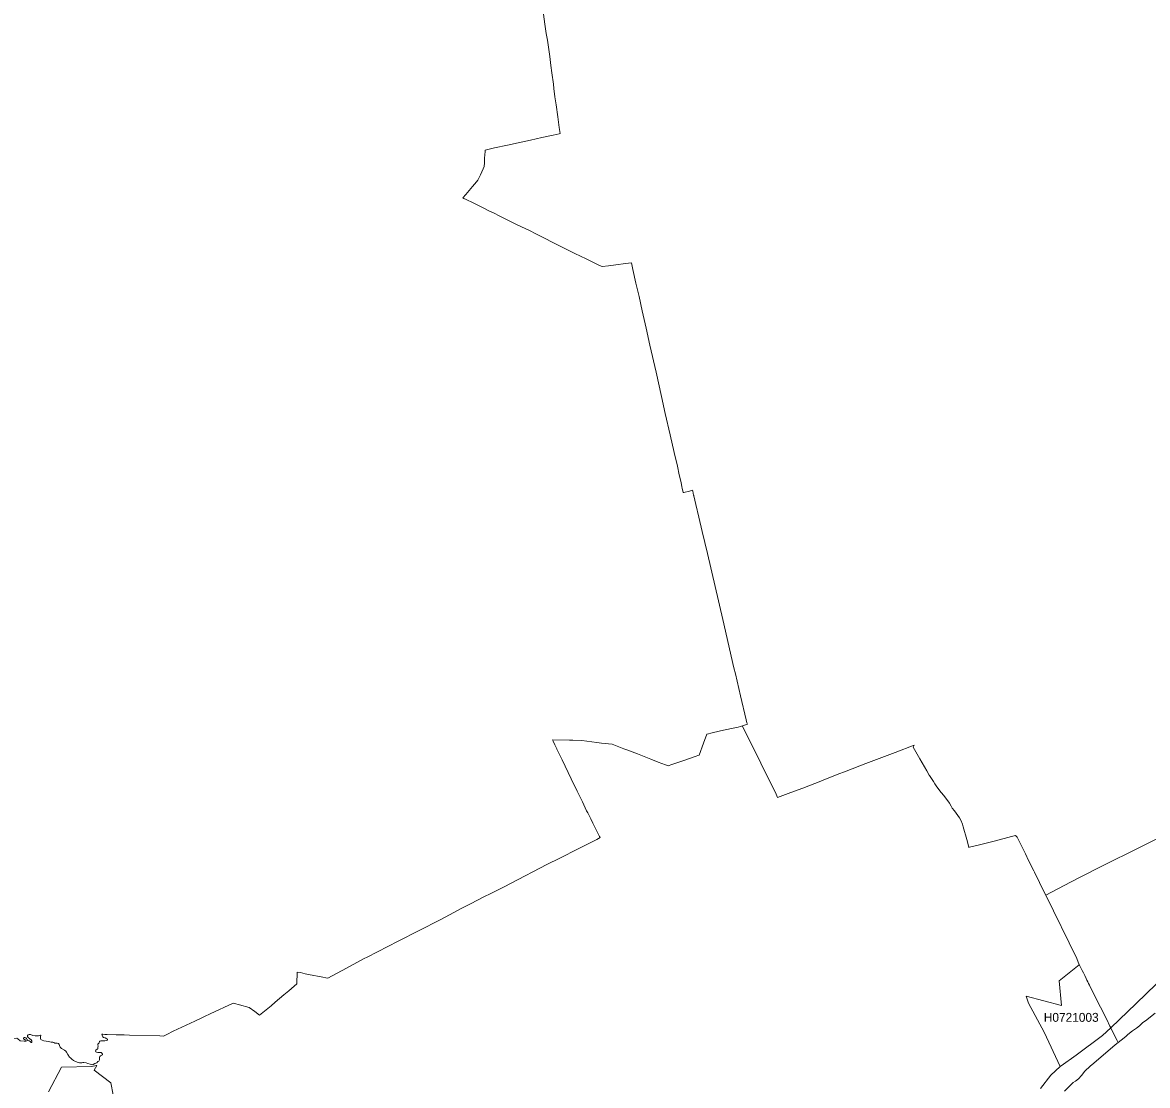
# Model space of a CAD drawing. Extents: x 369010 to 739155, y 6377141 to 6616555.
# Drawn here: x 386598 to 399245, y 6451258 to 6463211 of the extents above; entities that cross this region are included whole.
import ezdxf
from ezdxf.enums import TextEntityAlignment as Align

# ---------------------------------------------------------------- set-up
doc = ezdxf.new("R2010")
doc.units = 0
doc.header["$LTSCALE"] = 40
doc.layers.add('1', color=7, linetype='Continuous', lineweight=13)
doc.layers.add('2', color=7, linetype='Continuous')

msp = doc.modelspace()

# ---------------------------------------------------------------- linework, layer by layer
at = {"layer": '1'}
for points in [[(392454.18, 6463306.18), (392470.56, 6463192.97), (392486.29, 6463087.71), (392498.2, 6463011.91), (392514.09, 6462905.99), (392524.85, 6462829.19), (392538.92, 6462728.73), (392550.34, 6462644.49), (392567.05, 6462518.38), (392570.03, 6462470.21), (392583.27, 6462375.05), (392596.51, 6462286.01), (392614.88, 6462149.14), (392630.28, 6462029.64), (392640.87, 6461963.44), (392629.45, 6461960.3), (392563.58, 6461944.91), (392437.79, 6461916.94), (392307.54, 6461888.8), (392202.78, 6461865.96), (392050.02, 6461832.03), (391905.86, 6461800.25), (391799.28, 6461775.59), (391797.79, 6461762.35), (391792.99, 6461684.73), (391790.34, 6461635.08), (391786.87, 6461591.55), (391777.1, 6461566.56), (391746.65, 6461498.71), (391715.37, 6461437.14), (391700.47, 6461420.92), (391654.96, 6461367.96), (391580.65, 6461278.75), (391549.04, 6461239.53), (391559.46, 6461233.4), (391586.44, 6461220.16), (391665.72, 6461182.1), (391776.27, 6461127.32), (391840.82, 6461094.71), (391891.13, 6461071.21), (391962.3, 6461035.13), (392025.36, 6461004.51), (392136.74, 6460948.9), (392209.23, 6460914.48), (392298.27, 6460870.95), (392370.27, 6460835.37), (392458.65, 6460789.36), (392569.2, 6460734.41), (392664.53, 6460685.92), (392807.53, 6460613.09), (392933.48, 6460552.35), (393016.06, 6460512.47), (393085.91, 6460478.21), (393112.88, 6460467.29), (393185.87, 6460476.06), (393267.8, 6460486.65), (393378.19, 6460500.72), (393444.55, 6460508.66), (393460.77, 6460433.03), (393494.54, 6460281.09), (393529.29, 6460130.65), (393564.88, 6459969.12), (393608.24, 6459774.32), (393651.1, 6459581.18), (393720.45, 6459277.64), (393782.35, 6459006.38), (393824.39, 6458815.89), (393879.17, 6458576.4), (393924.35, 6458376.31), (393959.6, 6458222.39), (393981.12, 6458125.24), (394000.81, 6458037.69), (394009.92, 6457990.68), (394013.06, 6457974.46), (394024.81, 6457924.48), (394032.92, 6457926.3), (394097.63, 6457943.02), (394119.98, 6457949.14), (394129.74, 6457951.29), (394132.39, 6457942.03), (394142.82, 6457896.51), (394144.14, 6457890.88), (394144.97, 6457887.74), (394167.48, 6457790.75), (394201.24, 6457649.25), (394238.81, 6457489.21), (394268.6, 6457363.59), (394298.06, 6457239.46), (394470.51, 6456498.33), (394594.81, 6455955.98), (394612.68, 6455886.3), (394667.63, 6455641.19), (394732.84, 6455368.77), (394741.78, 6455337.16), (394746.57, 6455320.44), (394736.48, 6455316.47)], [(394132.39, 6457942.03), (394129.74, 6457951.29), (394119.98, 6457949.14), (394097.63, 6457943.02), (394032.92, 6457926.3), (394024.81, 6457924.48), (394013.06, 6457974.46), (394009.92, 6457990.68), (394000.81, 6458037.69), (393981.12, 6458125.24), (393959.6, 6458222.39), (393924.35, 6458376.31), (393879.17, 6458576.4), (393824.39, 6458815.89), (393782.35, 6459006.38), (393720.45, 6459277.64), (393651.1, 6459581.18), (393608.24, 6459774.32), (393564.88, 6459969.12), (393529.29, 6460130.65), (393494.54, 6460281.09), (393460.77, 6460433.03), (393444.55, 6460508.66), (393378.19, 6460500.72), (393267.8, 6460486.65), (393185.87, 6460476.06), (393112.88, 6460467.29), (393085.91, 6460478.21), (393016.06, 6460512.47), (392933.48, 6460552.35), (392807.53, 6460613.09), (392664.53, 6460685.92), (392569.2, 6460734.41), (392458.65, 6460789.36), (392370.27, 6460835.37), (392298.27, 6460870.95), (392209.23, 6460914.48), (392136.74, 6460948.9), (392025.36, 6461004.51), (391962.3, 6461035.13), (391891.13, 6461071.21), (391840.82, 6461094.71), (391776.27, 6461127.32), (391665.72, 6461182.1), (391586.44, 6461220.16), (391559.46, 6461233.4), (391549.04, 6461239.53), (391580.65, 6461278.75), (391654.96, 6461367.96), (391700.47, 6461420.92), (391715.37, 6461437.14), (391746.65, 6461498.71), (391777.1, 6461566.56), (391786.87, 6461591.55), (391790.34, 6461635.08), (391792.99, 6461684.73), (391797.79, 6461762.35), (391799.28, 6461775.59), (391905.86, 6461800.25), (392050.02, 6461832.03), (392202.78, 6461865.96), (392307.54, 6461888.8), (392437.79, 6461916.94), (392563.58, 6461944.91), (392629.45, 6461960.3), (392640.87, 6461963.44), (392630.28, 6462029.64), (392614.88, 6462149.14), (392596.51, 6462286.01), (392583.27, 6462375.05), (392570.03, 6462470.21), (392567.05, 6462518.38), (392550.34, 6462644.49), (392538.92, 6462728.73), (392524.85, 6462829.19), (392514.09, 6462905.99), (392498.2, 6463011.91), (392486.29, 6463087.71), (392470.56, 6463192.97), (392454.18, 6463306.18)], [(388621.11, 6452023.27), (388643.78, 6452033.37), (388707.17, 6452063.65), (388964.86, 6452185.63), (388982.07, 6452179.84), (389036.36, 6452165.44), (389148.07, 6452134.32), (389208.65, 6452089.14), (389263.92, 6452048.1), (389394.18, 6452153.19), (389439.69, 6452194.07), (389537.01, 6452277.32), (389590.63, 6452322.17), (389682.98, 6452401.45), (389685.63, 6452534.18), (389722.54, 6452527.73), (389776.16, 6452514.98), (389814.89, 6452506.71), (389972.45, 6452474.6), (390009.52, 6452467.48), (390030.37, 6452464.01), (390241.89, 6452577.21), (390439.33, 6452684.63), (390471.94, 6452701.34), (390819.99, 6452881.08), (391291.68, 6453121.56), (391396.94, 6453177.66), (391527.85, 6453247.34), (391632.78, 6453300.96), (391783.89, 6453380.4), (391863.16, 6453418.14), (392014.43, 6453492.95), (392089.74, 6453534.16), (392493.07, 6453742.2), (392639.21, 6453815.35), (392843.78, 6453918.13), (393052.81, 6454025.54), (393090.54, 6454044.9), (393083.43, 6454058.47), (393060.92, 6454104.15), (393027.98, 6454169.86), (393008.29, 6454209.58), (392986.44, 6454257.74), (392953.84, 6454322.45), (392939.93, 6454347.61), (392892.1, 6454447.57), (392835, 6454567.4), (392767.31, 6454706.09), (392664.2, 6454920.75), (392606.61, 6455038.42), (392604.95, 6455042.06), (392603.79, 6455044.22), (392581.62, 6455089.4), (392561.92, 6455131.77), (392557.12, 6455144.84), (392747.29, 6455141.37), (392784.69, 6455141.53), (392885.32, 6455136.9), (393055.12, 6455114.72), (393107.42, 6455108.93), (393226.42, 6455097.51), (393358.66, 6455045.21), (393390.6, 6455033.13), (393512.08, 6454987.61), (393661.03, 6454928.86), (393742.63, 6454894.77), (393825.21, 6454864.48), (393858.81, 6454852.89), (393867.91, 6454856.04), (393886.45, 6454862.16), (394020.18, 6454909.99), (394160.19, 6454956.5), (394201.57, 6454971.56), (394203.39, 6454973.55), (394251.72, 6455108.27), (394291.94, 6455210.05), (394308.65, 6455213.53), (394335.46, 6455220.15), (394444.7, 6455244.64), (394569.49, 6455271.78), (394641.98, 6455288), (394670.44, 6455294.95), (394690.63, 6455301.08), (394736.48, 6455316.47), (394746.57, 6455320.44), (394741.78, 6455337.16), (394732.84, 6455368.77), (394667.63, 6455641.19), (394612.68, 6455886.3), (394594.81, 6455955.98), (394470.51, 6456498.33), (394298.06, 6457239.46), (394268.6, 6457363.59), (394238.81, 6457489.21), (394201.24, 6457649.25), (394167.48, 6457790.75), (394144.97, 6457887.74), (394144.14, 6457890.88), (394142.82, 6457896.51), (394132.39, 6457942.03)], [(394736.48, 6455316.47), (394690.63, 6455301.08), (394693.45, 6455295.62), (394725.06, 6455230.74), (395068.81, 6454532.64), (395087.18, 6454496.56), (395235.64, 6454551.01), (395370.19, 6454602.82), (395572.27, 6454679.61), (395581.21, 6454684.08), (395757.47, 6454754.25), (395859.09, 6454794.14), (396079.71, 6454878.71), (396409.39, 6455002.34), (396621.4, 6455083.44), (396611.31, 6455063.25), (396687.11, 6454930.68), (396763.41, 6454797.28), (396790.55, 6454749.12), (396794.02, 6454743.5), (396838.55, 6454674.81), (396855.26, 6454650.65), (396877.77, 6454617.88), (396925.77, 6454554.49), (396955.39, 6454517.75), (397017.46, 6454432.02), (397037.48, 6454398.09), (397050.22, 6454375.58), (397073.56, 6454345.29), (397130, 6454269), (397145.89, 6454242.51), (397164.42, 6454196.34), (397174.35, 6454166.71), (397215.23, 6454024.55), (397229.3, 6453968.77), (397236.75, 6453935.84), (397243.2, 6453937.33), (397342.01, 6453961.32), (397534.32, 6454010.64), (397716.38, 6454056.65), (397759.41, 6454068.4), (397780.59, 6454050.03), (397827.27, 6453954.21), (397873.77, 6453862.02), (397908.86, 6453788.87), (397967.78, 6453670.04), (397973.9, 6453658.12), (398086.94, 6453424.59), (398100.02, 6453399.27), (398306.57, 6453507.68), (398472.4, 6453593.57), (398578.32, 6453646.7), (398655.28, 6453685.26), (399230.08, 6453970.76), (399372.58, 6454043.08)], [(394690.63, 6455301.08), (394670.44, 6455294.95), (394641.98, 6455288), (394569.49, 6455271.78), (394444.7, 6455244.64), (394335.46, 6455220.15), (394308.65, 6455213.53), (394291.94, 6455210.05), (394251.72, 6455108.27), (394203.39, 6454973.55), (394201.57, 6454971.56), (394160.19, 6454956.5), (394020.18, 6454909.99), (393886.45, 6454862.16), (393867.91, 6454856.04), (393858.81, 6454852.89), (393825.21, 6454864.48), (393742.63, 6454894.77), (393661.03, 6454928.86), (393512.08, 6454987.61), (393390.6, 6455033.13), (393358.66, 6455045.21), (393226.42, 6455097.51), (393107.42, 6455108.93), (393055.12, 6455114.72), (392885.32, 6455136.9), (392784.69, 6455141.53), (392747.29, 6455141.37), (392557.12, 6455144.84), (392561.92, 6455131.77), (392581.62, 6455089.4), (392603.79, 6455044.22), (392604.95, 6455042.06), (392606.61, 6455038.42), (392664.2, 6454920.75), (392767.31, 6454706.09), (392835, 6454567.4), (392892.1, 6454447.57), (392939.93, 6454347.61), (392953.84, 6454322.45), (392986.44, 6454257.74), (393008.29, 6454209.58), (393027.98, 6454169.86), (393060.92, 6454104.15), (393083.43, 6454058.47), (393090.54, 6454044.9), (393052.81, 6454025.54), (392843.78, 6453918.13), (392639.21, 6453815.35), (392493.07, 6453742.2), (392089.74, 6453534.16), (392014.43, 6453492.95), (391863.16, 6453418.14), (391783.89, 6453380.4), (391632.78, 6453300.96), (391527.85, 6453247.34), (391396.94, 6453177.66), (391291.68, 6453121.56), (390819.99, 6452881.08), (390471.94, 6452701.34), (390439.33, 6452684.63), (390241.89, 6452577.21), (390030.37, 6452464.01), (390009.52, 6452467.48), (389972.45, 6452474.6), (389814.89, 6452506.71), (389776.16, 6452514.98), (389722.54, 6452527.73), (389685.63, 6452534.18), (389682.98, 6452401.45), (389590.63, 6452322.17), (389537.01, 6452277.32), (389439.69, 6452194.07), (389394.18, 6452153.19), (389263.92, 6452048.1), (389208.65, 6452089.14), (389148.07, 6452134.32), (389036.36, 6452165.44), (388982.07, 6452179.84), (388964.86, 6452185.63), (388707.17, 6452063.65), (388643.78, 6452033.37), (388621.11, 6452023.27), (388534.38, 6451981.56), (388293.08, 6451868.03), (388220.26, 6451832.61), (388219.43, 6451832.28), (388182.69, 6451814.57), (388140.65, 6451816.72), (387802.36, 6451824), (387740.79, 6451826.82), (387650.92, 6451829.14), (387551.29, 6451831.62), (387521.83, 6451833.11), (387500.98, 6451833.77), (387490.38, 6451833.77), (387495.35, 6451824), (387500.48, 6451804.81), (387509.25, 6451795.87), (387526.63, 6451792.23)], [(398042.75, 6451224.71), (398158.61, 6451373.17), (398261.71, 6451469.99), (398083.47, 6451856.28), (397905.72, 6452183.31), (397881.72, 6452260.77), (398279.59, 6452157.16), (398250.79, 6452436.54), (398477.53, 6452615.11), (398449.56, 6452686.94), (398100.02, 6453399.27), (398086.94, 6453424.59), (397973.9, 6453658.12), (397967.78, 6453670.04), (397908.86, 6453788.87), (397873.77, 6453862.02), (397827.27, 6453954.21), (397780.59, 6454050.03), (397759.41, 6454068.4), (397716.38, 6454056.65), (397534.32, 6454010.64), (397342.01, 6453961.32), (397243.2, 6453937.33), (397236.75, 6453935.84), (397229.3, 6453968.77), (397215.23, 6454024.55), (397174.35, 6454166.71), (397164.42, 6454196.34), (397145.89, 6454242.51), (397130, 6454269), (397073.56, 6454345.29), (397050.22, 6454375.58), (397037.48, 6454398.09), (397017.46, 6454432.02), (396955.39, 6454517.75), (396925.77, 6454554.49), (396877.77, 6454617.88), (396855.26, 6454650.65), (396838.55, 6454674.81), (396794.02, 6454743.5), (396790.55, 6454749.12), (396763.41, 6454797.28), (396687.11, 6454930.68), (396611.31, 6455063.25), (396621.4, 6455083.44), (396409.39, 6455002.34), (396079.71, 6454878.71), (395859.09, 6454794.14), (395757.47, 6454754.25), (395581.21, 6454684.08), (395572.27, 6454679.61), (395370.19, 6454602.82), (395235.64, 6454551.01), (395087.18, 6454496.56), (395068.81, 6454532.64), (394725.06, 6455230.74), (394693.45, 6455295.62), (394690.63, 6455301.08)], [(399372.58, 6454043.08), (399230.08, 6453970.76), (398655.28, 6453685.26), (398578.32, 6453646.7), (398472.4, 6453593.57), (398306.57, 6453507.68), (398100.02, 6453399.27), (398449.56, 6452686.94), (398477.53, 6452615.11), (398479.02, 6452611.47), (398486.47, 6452596.91), (398497.39, 6452575.23), (398509.31, 6452552.06), (398523.87, 6452523.59), (398539.26, 6452493.14), (398554.33, 6452462.52), (398563.76, 6452442.99), (398573.36, 6452423.29), (398582.63, 6452404.43), (398591.56, 6452386.06), (398623.01, 6452321.68), (398715.2, 6452138.13), (398787.85, 6451998.45), (398822.44, 6451926.95), (398831.71, 6451908.08), (399119.02, 6452179.67), (399342.29, 6452395.82)], [(399342.29, 6452395.82), (399119.02, 6452179.67), (398831.71, 6451908.08), (398831.88, 6451907.75), (398833.53, 6451904.61), (398874.24, 6451819.87), (398902.38, 6451763.26), (398909.83, 6451749.36), (398914.96, 6451739.76), (398983.48, 6451793.06), (399004.66, 6451814.57), (399024.19, 6451830.13), (399076.66, 6451872.33), (399120.51, 6451904.11), (399153.45, 6451930.59), (399192.18, 6451964.68), (399221.64, 6451985.54), (399330.7, 6452071.43)], [(386740.15, 6451816.56), (386766.14, 6451815.9), (386778.88, 6451818.05), (386801.06, 6451825.16), (386802.71, 6451821.03), (386800.4, 6451808.78), (386798.74, 6451793.72), (386800.07, 6451783.29), (386805.36, 6451776.01), (386819.43, 6451769.55), (386839.46, 6451761.61), (386863.29, 6451758.3), (386889.44, 6451751.68), (386921.55, 6451744.07), (386937.6, 6451746.05), (386948.85, 6451741.91), (386961.76, 6451733.64), (386974.34, 6451732.48), (386988.24, 6451732.48), (387003.3, 6451729.5), (387011.41, 6451720.23), (387014.72, 6451707.49), (387021.18, 6451688.62), (387035.91, 6451674.89), (387069.34, 6451654.86), (387084.4, 6451644.1), (387091.52, 6451632.52), (387106.25, 6451607.03), (387126.61, 6451577.73), (387136.54, 6451569.13), (387151.1, 6451554.23), (387170.46, 6451540.33), (387194.46, 6451527.26), (387222.93, 6451516.83), (387239.81, 6451511.7), (387264.3, 6451511.04), (387275.23, 6451516), (387288.14, 6451516.5), (387314.62, 6451511.53), (387331, 6451506.57), (387357.98, 6451497.13), (387380.82, 6451491.84), (387391.74, 6451493.33), (387410.44, 6451506.73), (387410.94, 6451506.9), (387421.37, 6451508.06), (387433.12, 6451513.35), (387445.86, 6451526.1), (387456.29, 6451532.72), (387461.42, 6451540.33), (387464.4, 6451548.28), (387463.74, 6451562.01), (387463.41, 6451575.09), (387467.05, 6451584.02), (387475.82, 6451591.8), (387496.51, 6451601.4), (387497, 6451611.66), (387490.38, 6451622.59), (387480.95, 6451627.88), (387464.23, 6451630.7), (387443.21, 6451630.03), (387428.15, 6451632.68), (387421.04, 6451637.98), (387419.05, 6451646.42), (387423.68, 6451653.7), (387438.41, 6451665.12), (387443.21, 6451670.42), (387444.87, 6451688.79), (387448.01, 6451699.55), (387444.7, 6451715.27), (387445.7, 6451722.39), (387455.63, 6451732.65), (387459.43, 6451739.43), (387462.25, 6451752.18), (387468.87, 6451757.97), (387478.96, 6451759.95), (387502.96, 6451760.29), (387521.83, 6451759.95), (387547.32, 6451762.77), (387553.11, 6451769.06), (387552.61, 6451777.5), (387545.33, 6451783.79), (387526.63, 6451792.23), (387509.25, 6451795.87), (387500.48, 6451804.81), (387495.35, 6451824), (387490.38, 6451833.77), (387500.98, 6451833.77), (387521.83, 6451833.11), (387551.29, 6451831.62), (387650.92, 6451829.14), (387740.79, 6451826.82), (387802.36, 6451824), (388140.65, 6451816.72), (388182.69, 6451814.57), (388219.43, 6451832.28), (388220.26, 6451832.61), (388293.08, 6451868.03), (388534.38, 6451981.56), (388621.11, 6452023.27)], [(398309.88, 6451193.1), (398410.17, 6451291.25), (398436.65, 6451306.14), (398468.76, 6451334.61), (398501.53, 6451370.69), (398541.91, 6451419.68), (398599.01, 6451476.12), (398641.71, 6451509.55), (398882.19, 6451713.94), (398914.96, 6451739.76), (398909.83, 6451749.36), (398902.38, 6451763.26), (398874.24, 6451819.87), (398833.53, 6451904.61), (398831.88, 6451907.75), (398831.88, 6451907.75), (398738.53, 6451821.03), (398441.45, 6451599.58), (398273.13, 6451480.75), (398261.71, 6451469.99), (398158.61, 6451373.17), (398042.75, 6451224.71)], [(386656.9, 6451765.75), (386650.62, 6451772.04), (386642.84, 6451785.44), (386636.88, 6451792.72), (386625.13, 6451797.36), (386614.04, 6451797.19), (386608.74, 6451790.74), (386611.06, 6451782.46), (386627.11, 6451772.37), (386635.89, 6451767.07), (386638.86, 6451759.95), (386635.89, 6451756.64), (386631.25, 6451755.16), (386615.53, 6451755.98), (386570.68, 6451761.94), (386544.03, 6451780.97), (386536.09, 6451791.07), (385941.76, 6451729.17), (385958.64, 6451586.84), (386398.88, 6451620.43), (386471.87, 6451509.71), (386308.85, 6451148.91)], [(386570.68, 6451761.94), (386615.53, 6451755.98), (386631.25, 6451755.16), (386635.89, 6451756.64), (386638.86, 6451759.95), (386635.89, 6451767.07), (386627.11, 6451772.37), (386611.06, 6451782.46), (386608.74, 6451790.74), (386614.04, 6451797.19), (386625.13, 6451797.36), (386636.88, 6451792.72), (386642.84, 6451785.44), (386650.62, 6451772.04), (386656.9, 6451765.75), (386673.12, 6451758.8), (386682.72, 6451752.01), (386696.79, 6451740.59), (386701.43, 6451742.91), (386703.74, 6451747.21), (386703.25, 6451752.84), (386701.43, 6451761.61), (386694.14, 6451771.71), (386679.74, 6451782.96), (386661.7, 6451797.69), (386654.26, 6451807.45), (386654.92, 6451818.54), (386660.71, 6451827.81), (386672.63, 6451831.78), (386686.7, 6451831.12), (386713.84, 6451821.19), (386740.15, 6451816.56)], [(387526.63, 6451792.23), (387545.33, 6451783.79), (387552.61, 6451777.5), (387553.11, 6451769.06), (387547.32, 6451762.77), (387521.83, 6451759.95), (387502.96, 6451760.29), (387478.96, 6451759.95), (387468.87, 6451757.97), (387462.25, 6451752.18), (387459.43, 6451739.43), (387455.63, 6451732.65), (387445.7, 6451722.39), (387444.7, 6451715.27), (387448.01, 6451699.55), (387444.87, 6451688.79), (387443.21, 6451670.42), (387438.41, 6451665.12), (387423.68, 6451653.7), (387419.05, 6451646.42), (387421.04, 6451637.98), (387428.15, 6451632.68), (387443.21, 6451630.03), (387464.23, 6451630.7), (387480.95, 6451627.88), (387490.38, 6451622.59), (387497, 6451611.66), (387496.51, 6451601.4), (387475.82, 6451591.8), (387467.05, 6451584.02), (387463.41, 6451575.09), (387463.74, 6451562.01), (387464.4, 6451548.28), (387461.42, 6451540.33), (387456.29, 6451532.72), (387445.86, 6451526.1), (387433.12, 6451513.35), (387421.37, 6451508.06), (387410.94, 6451506.9), (387410.44, 6451506.73), (387391.74, 6451493.33), (387380.82, 6451491.84), (387357.98, 6451497.13), (387331, 6451506.57), (387314.62, 6451511.53), (387288.14, 6451516.5), (387275.23, 6451516), (387264.3, 6451511.04), (387239.81, 6451511.7), (387222.93, 6451516.83), (387194.46, 6451527.26), (387170.46, 6451540.33), (387151.1, 6451554.23), (387136.54, 6451569.13), (387126.61, 6451577.73), (387106.25, 6451607.03), (387091.52, 6451632.52), (387084.4, 6451644.1), (387069.34, 6451654.86), (387035.91, 6451674.89), (387021.18, 6451688.62), (387014.72, 6451707.49), (387011.41, 6451720.23), (387003.3, 6451729.5), (386988.24, 6451732.48), (386974.34, 6451732.48), (386961.76, 6451733.64), (386948.85, 6451741.91), (386937.6, 6451746.05), (386921.55, 6451744.07), (386889.44, 6451751.68), (386863.29, 6451758.3), (386839.46, 6451761.61), (386819.43, 6451769.55), (386805.36, 6451776.01), (386800.07, 6451783.29), (386798.74, 6451793.72), (386800.4, 6451808.78), (386802.71, 6451821.03), (386801.06, 6451825.16), (386778.88, 6451818.05), (386766.14, 6451815.9), (386740.15, 6451816.56), (386713.84, 6451821.19), (386686.7, 6451831.12), (386672.63, 6451831.78), (386660.71, 6451827.81), (386654.92, 6451818.54), (386654.26, 6451807.45), (386661.7, 6451797.69), (386679.74, 6451782.96), (386694.14, 6451771.71), (386701.43, 6451761.61), (386703.25, 6451752.84), (386703.74, 6451747.21), (386701.43, 6451742.91), (386696.79, 6451740.59), (386682.72, 6451752.01), (386673.12, 6451758.8), (386656.9, 6451765.75)], [(386891.92, 6451185.82), (387036.07, 6451462.54), (387377.34, 6451469.99), (387427, 6451481.25), (387430.8, 6451481.25), (387430.97, 6451481.25), (387432.29, 6451481.25), (387405.31, 6451430.6), (387591.67, 6451288.6), (387617.99, 6451153.71)], [(387617.99, 6451153.71), (387591.67, 6451288.6), (387405.31, 6451430.6), (387432.29, 6451481.25), (387430.97, 6451481.25), (387430.8, 6451481.25), (387427, 6451481.25), (387377.34, 6451469.99), (387036.07, 6451462.54), (386891.92, 6451185.82)]]:
    msp.add_lwpolyline(points, dxfattribs=at)
msp.add_lwpolyline([(398477.53, 6452615.11), (398250.79, 6452436.54), (398279.59, 6452157.16), (397881.72, 6452260.77), (397905.72, 6452183.31), (398083.47, 6451856.28), (398261.71, 6451469.99), (398273.13, 6451480.75), (398441.45, 6451599.58), (398738.53, 6451821.03), (398831.88, 6451907.75), (398831.88, 6451907.75), (398831.71, 6451908.08), (398822.44, 6451926.95), (398787.85, 6451998.45), (398715.2, 6452138.13), (398623.01, 6452321.68), (398591.56, 6452386.06), (398582.63, 6452404.43), (398573.36, 6452423.29), (398563.76, 6452442.99), (398554.33, 6452462.52), (398539.26, 6452493.14), (398523.87, 6452523.59), (398509.31, 6452552.06), (398497.39, 6452575.23), (398486.47, 6452596.91), (398479.02, 6452611.47)], close=True, dxfattribs=at)

# ---------------------------------------------------------------- texts
at = {"layer": '2'}
msp.add_text('H0721003', height=100, dxfattribs=at).set_placement((398387.29, 6451974.05), align=Align.CENTER)

doc.saveas('drawing.dxf')
